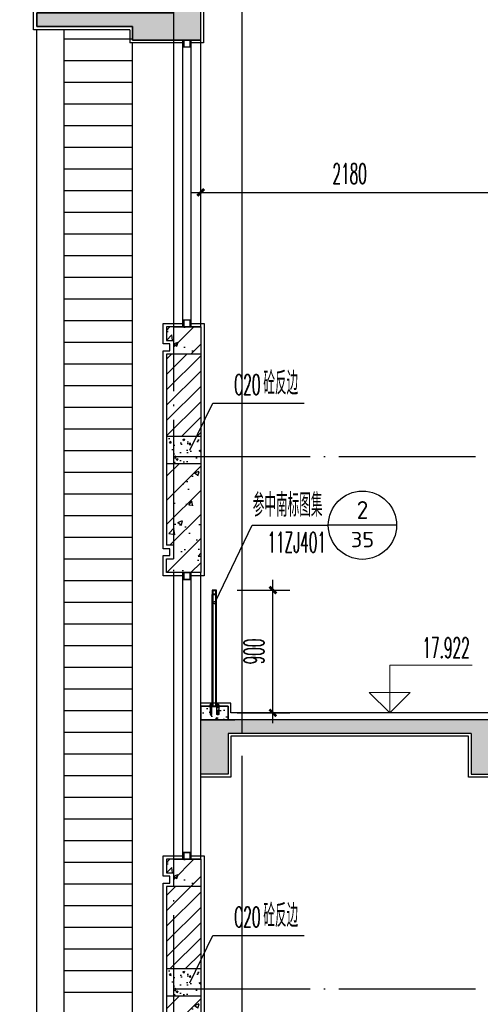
# Model space of a CAD drawing. Extents: x 1779708 to 7299578, y -1121471 to 88434.
# Tile 715 of 1056: x 6155806 to 6159178, y -955929 to -948716. Entities that reach past the tile are written whole.
import ezdxf
from ezdxf.enums import TextEntityAlignment as Align

# ---------------------------------------------------------------- set-up
doc = ezdxf.new("R2010")
doc.units = 0
doc.header["$LTSCALE"] = 1000
doc.header["$MEASUREMENT"] = 0
doc.linetypes.add('DOTE', pattern=[2.4200000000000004, 2, -0.2, 0.02, -0.2])
doc.layers.get('0').update_dxf_attribs({"linetype": 'CONTINUOUS'})
doc.layers.get('Defpoints').update_dxf_attribs({"linetype": 'CONTINUOUS'})
doc.layers.add('DIM_ELEV', color=3, linetype='CONTINUOUS', lineweight=13)
for name, color, linetype in [('DIM_IDEN', 3, 'CONTINUOUS'), ('DIM_LEAD', 3, 'CONTINUOUS'), ('DOTE', 1, 'DOTE'), ('LG', 32, 'CONTINUOUS'), ('PUB_DIM', 3, 'CONTINUOUS'), ('PUB_TEXT', 7, 'CONTINUOUS'), ('WALL', 255, 'CONTINUOUS'), ('WINDOW', 2, 'CONTINUOUS'), ('可见线', 6, 'CONTINUOUS'), ('填充细线', 8, 'CONTINUOUS'), ('立面细线', 114, 'CONTINUOUS'), ('粉刷线', 213, 'CONTINUOUS')]:
    doc.layers.add(name, color=color, linetype=linetype)
doc.styles.add('_TCH_DIM', font='SIMPLEX.shx', dxfattribs={"width": 0.7, "bigfont": 'GBCBIG.shx'})
doc.styles.add('_TCH_DIM_T3', font='SIMPLEX.shx', dxfattribs={"width": 0.4941176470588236, "bigfont": 'GBCBIG.shx'})
doc.styles.get("Standard").update_dxf_attribs({"font": 'GBENOR', "bigfont": 'GBCBIG'})
doc.dimstyles.new('_TCH_ARCH&&50', dxfattribs={"dimtxt": 148.75, "dimasz": 50, "dimexe": 125, "dimexo": 150, "dimgap": 63.12500000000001, "dimtad": 1, "dimdec": 0, "dimzin": 0, "dimdsep": 46, "dimtxsty": '_TCH_DIM_T3', "dimblk": 'ARCHTICK', "dimcen": 0.09, "dimdle": 75, "dimclrt": 7, "dimazin": 2, "dimtfac": 1, "dimtdec": 0, "dimtix": 1, "dimtmove": 2, "dimatfit": 3, "dimfxl": 250, "dimtolj": 1, "dimtzin": 0, "dimarcsym": 0})
pattern_1 = [(45, (754033.0143655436, 171675.9684766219), (-56.1266007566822, 56.12660075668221), [])]

# ---------------------------------------------------------------- blocks, each defined once
blk = doc.blocks.new('A$C7C724075')
at = {"layer": 'LG'}
for p, q in [((24.00006092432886, 65.44691403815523), (24.00006092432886, 883.4469140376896)), ((30.00006092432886, 65.44691403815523), (30.00006092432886, 883.4469140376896)), ((50.00006092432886, 65.44691403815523), (50.00006092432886, 883.4469140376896)), ((56.00006092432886, 65.44691403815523), (56.00006092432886, 883.4469140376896)), ((7.638060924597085, 74.90051403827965), (7.638060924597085, 70.53731403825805)), ((20.00046092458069, 76.35491403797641), (9.819660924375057, 76.35491403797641)), ((10.36506092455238, 79.08191403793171), (11.27406092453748, 79.99091403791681)), ((10.36506092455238, 79.08191403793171), (19.45506092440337, 79.08191403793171)), ((10.36506092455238, 76.35491403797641), (10.36506092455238, 79.08191403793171)), ((11.27406092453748, 79.99091403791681), (18.54606092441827, 79.99091403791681)), ((11.27406092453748, 70.53731403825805), (11.27406092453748, 74.90051403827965)), ((18.36649096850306, 70.53731403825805), (18.36649096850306, 74.90051403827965)), ((18.54606092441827, 79.99091403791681), (19.45506092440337, 79.08191403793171)), ((19.45506092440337, 79.08191403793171), (19.45506092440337, 76.35491403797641)), ((22.18206092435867, 70.53731403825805), (22.18206092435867, 74.90051403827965)), ((69.63506092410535, 79.08191403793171), (60.54506092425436, 79.08191403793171)), ((61.63363087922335, 70.53731403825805), (61.63363087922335, 74.90051403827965)), ((68.72606092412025, 70.53731403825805), (68.72606092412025, 74.90051403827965)), ((5.820060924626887, 67.26491403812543), (24.00006092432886, 67.26491403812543)), ((5.820060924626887, 65.44691403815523), (5.820060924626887, 67.26491403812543)), ((24.00006092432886, 65.44691403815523), (5.820060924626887, 65.44691403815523)), ((7.638060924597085, 69.08291403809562), (7.638060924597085, 67.26491403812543)), ((22.18206092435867, 69.08291403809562), (7.638060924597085, 69.08291403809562)), ((8.547060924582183, 13.69444685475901), (7.937025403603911, 4.543914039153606)), ((7.937025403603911, 4.543914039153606), (10.36506092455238, 4.543914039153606)), ((8.547060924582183, 54.53891403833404), (8.547060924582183, 13.69444685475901)), ((21.27306092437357, 54.53891413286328), (8.547060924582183, 54.53891413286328)), ((10.36506092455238, 4.543914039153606), (9.456060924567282, -0.001085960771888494)), ((20.00046092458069, 69.08291403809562), (9.819660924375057, 69.08291403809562)), ((10.36506092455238, 54.53891403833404), (10.36506092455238, 65.44691403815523)), ((10.36506092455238, 36.35891403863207), (12.18306092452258, 36.35891403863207)), ((10.36506092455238, 4.543914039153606), (10.36506092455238, 36.35891403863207)), ((12.18306092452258, 36.35891403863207), (12.18306092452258, 4.543914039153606)), ((12.18306092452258, 4.543914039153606), (17.63706092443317, 4.543914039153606)), ((17.63706092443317, 4.543914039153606), (17.63706092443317, 36.35891403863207)), ((17.63706092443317, 36.35891403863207), (19.45506092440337, 36.35891403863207)), ((19.45506092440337, 54.53891403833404), (19.45506092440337, 65.44691403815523)), ((19.45506092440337, 36.35891403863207), (19.45506092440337, 4.543914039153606)), ((20.36406092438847, -0.001085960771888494), (19.45506092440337, 4.543914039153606)), ((19.45506092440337, 4.543914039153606), (21.88309644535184, 4.543914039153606)), ((21.27306092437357, 13.69444685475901), (21.27306092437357, 54.53891403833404)), ((21.88309644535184, 4.543914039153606), (21.27306092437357, 13.69444685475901)), ((22.18206092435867, 67.26491403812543), (22.18206092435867, 69.08291403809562)), ((24.00006092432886, 67.26491403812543), (24.00006092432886, 65.44691403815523)), ((60.54506092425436, 54.53891403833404), (60.54506092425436, 65.44691403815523)), ((69.63506092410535, 54.53891403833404), (69.63506092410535, 65.44691403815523)), ((9.456060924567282, -0.001085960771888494), (20.36406092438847, -0.001085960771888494))]:
    blk.add_line(p, q, dxfattribs=at)
for points in [[(24.00006092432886, 915.4469140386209), (56.00006092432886, 915.4469140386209), (56.00006092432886, 883.4469140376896), (24.00006092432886, 883.4469140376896)], [(29.00006092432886, 910.4469140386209), (51.00006092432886, 910.4469140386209), (51.00006092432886, 888.4469140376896), (29.00006092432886, 888.4469140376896)], [(6.092432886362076e-05, 59.44691403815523), (80.00006092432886, 59.44691403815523), (80.00006092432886, 65.44691403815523), (6.092432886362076e-05, 65.44691403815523)], [(56.00006092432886, 65.44691403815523), (74.18006092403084, 65.44691403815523), (74.18006092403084, 67.26491403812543), (56.00006092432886, 67.26491403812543)], [(62.36306092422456, 4.543914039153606), (62.36306092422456, 36.35891403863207), (60.54506092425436, 36.35891403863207), (60.54506092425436, 4.543914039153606), (58.11702540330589, 4.543914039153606), (58.72706092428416, 13.69444685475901), (58.72706092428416, 54.53891403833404), (71.45306092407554, 54.53891403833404), (71.45306092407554, 13.69444685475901), (72.06309644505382, 4.543914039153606), (69.63506092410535, 4.543914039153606), (69.63506092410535, 36.35891403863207), (67.81706092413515, 36.35891403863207), (67.81706092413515, 4.543914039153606)]]:
    blk.add_lwpolyline(points, close=True, dxfattribs=at)
blk.add_lwpolyline([(60.9064308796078, 69.81011403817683, -0.1521794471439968), (58.54526092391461, 69.81011403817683, -0.4142135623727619), (57.81806092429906, 70.53731403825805), (57.81806092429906, 74.90051403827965, -0.414213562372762), (58.54526092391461, 75.62771403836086, -0.1521794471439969), (60.9064308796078, 75.62771403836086, -0.414213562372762), (61.63363087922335, 74.90051403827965, -0.414213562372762), (62.36083087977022, 75.62771403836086, -0.1069719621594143), (67.99886092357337, 75.62771403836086, -0.414213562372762), (68.72606092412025, 74.90051403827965, -0.4142135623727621), (69.4532609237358, 75.62771403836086, -0.1636948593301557), (71.63486092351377, 75.62771403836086, -0.4142135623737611), (72.36206092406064, 74.90051403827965), (72.36206092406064, 70.53731403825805, -0.414213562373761), (71.63486092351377, 69.81011403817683, -0.1636948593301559), (69.4532609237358, 69.81011403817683, -0.4142135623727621), (68.72606092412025, 70.53731403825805, -0.414213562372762), (67.99886092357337, 69.81011403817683, -0.1069719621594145), (62.36083087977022, 69.81011403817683, -0.414213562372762), (61.63363087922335, 70.53731403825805, -0.414213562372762)], format="xyb", close=True, dxfattribs=at)
for points in [[(59.34275061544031, 75.7885821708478, 0.1330770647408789), (59.99966092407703, 76.35491403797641), (70.18046092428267, 76.35491403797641, 0.1309083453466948), (70.82464725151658, 75.79474659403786)], [(59.34275061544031, 69.6492459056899, -0.1330770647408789), (59.99966092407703, 69.08291403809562), (70.18046092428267, 69.08291403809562, -0.1309083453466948), (70.82464725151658, 69.64308148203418)]]:
    blk.add_lwpolyline(points, format="xyb", dxfattribs=at)
for points in [[(69.63506092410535, 76.35491403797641), (69.63506092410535, 79.08191403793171), (68.72606092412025, 79.99091403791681), (61.45406092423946, 79.99091403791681), (60.54506092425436, 79.08191403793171), (60.54506092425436, 76.35491403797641)], [(57.81806092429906, 67.26491403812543), (57.81806092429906, 69.08291403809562), (72.36206092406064, 69.08291403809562), (72.36206092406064, 67.26491403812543)], [(69.63506092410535, 4.543914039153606), (70.54406092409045, -0.001085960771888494), (59.63606092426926, -0.001085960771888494), (60.54506092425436, 4.543914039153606)]]:
    blk.add_lwpolyline(points, dxfattribs=at)
at = {"layer": 'LG', "extrusion": (0, 0, -1)}
for centre, major_axis, ratio, start_param, end_param in [((8.365260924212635, 74.90051403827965), (-0.5142080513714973, 0.5142080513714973), 0.9999999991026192, 5.497787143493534, 7.068583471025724), ((9.456060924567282, 72.3851842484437), (-2.419074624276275, 2.419074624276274), 1, 0.4608865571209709, 1.109909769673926), ((8.446130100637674, 77.28397192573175), (-1.172547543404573, 1.172547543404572), 0.9999999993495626, 2.950906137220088, 3.47157873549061), ((10.54686092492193, 74.90051403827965), (0.5142080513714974, 0.5142080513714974), 0.9999999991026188, -0.7853981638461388, 0.7853981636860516), ((12.00126092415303, 74.90051403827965), (-0.5142080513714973, 0.5142080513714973), 0.9999999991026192, 5.497787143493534, 7.068583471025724), ((14.82027594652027, 62.60207173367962), (9.423751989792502, 9.423751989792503), 0.999999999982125, -0.998531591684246, -0.5722647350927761), ((17.63929096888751, 74.90051403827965), (0.5142080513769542, 0.5142080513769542), 0.9999999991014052, -0.7853981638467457, 0.7853981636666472), ((21.45486092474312, 74.90051403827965), (0.5142080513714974, 0.5142080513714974), 0.9999999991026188, -0.7853981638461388, 0.7853981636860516), ((9.456060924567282, 73.05264382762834), (-2.419074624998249, 2.419074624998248), 1, 3.602479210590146, 4.251502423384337), ((8.446130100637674, 68.15385615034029), (1.172547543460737, 1.172547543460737), 0.9999999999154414, -0.3299860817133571, 0.1906865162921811), ((10.54686092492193, 70.53731403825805), (-0.5142080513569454, 0.5142080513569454), 0.9999999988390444, 2.35619448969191, 3.926990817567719), ((14.82027594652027, 82.83575634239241), (9.42375199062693, 9.42375199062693), 0.9999999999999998, 2.143061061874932, 2.569327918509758), ((17.63929096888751, 70.53731403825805), (-0.5142080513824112, 0.5142080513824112), 0.9999999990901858, 2.356194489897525, 3.926990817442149), ((20.27427594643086, 73.59920751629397), (-2.806333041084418, 2.806333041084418), 0.9999999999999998, 3.624949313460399, 4.229032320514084), ((21.37399174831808, 68.15385615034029), (-1.172547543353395, 1.172547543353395), 0.9999999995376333, 6.092498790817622, 6.621697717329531), ((21.45486092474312, 70.53731403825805), (-0.5142080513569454, 0.5142080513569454), 0.9999999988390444, 2.35619448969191, 3.926990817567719)]:
    blk.add_ellipse(centre, major_axis=major_axis, ratio=ratio, start_param=start_param, end_param=end_param, dxfattribs=at)
at = {"layer": 'LG', "extrusion": (0, 0, -0.9999999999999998)}
for centre, major_axis, ratio, start_param, end_param in [((19.09369096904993, 74.90051403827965), (-0.5142080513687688, 0.5142080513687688), 0.9999999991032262, 5.497787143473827, 7.068583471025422), ((20.27427594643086, 71.83862056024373), (-2.806333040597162, 2.806333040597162), 0.9999999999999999, 0.4833566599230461, 1.08743966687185), ((21.37399174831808, 77.28397192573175), (1.172547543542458, 1.172547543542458), 0.9999999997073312, 2.803080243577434, 3.332279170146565), ((8.365260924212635, 70.53731403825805), (0.5142080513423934, 0.5142080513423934), 0.9999999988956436, 2.356194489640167, 3.926990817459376), ((12.00126092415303, 70.53731403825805), (0.5142080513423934, 0.5142080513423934), 0.9999999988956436, 2.356194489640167, 3.926990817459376), ((19.09369096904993, 70.53731403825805), (0.514208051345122, 0.514208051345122), 0.9999999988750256, 2.356194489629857, 3.926990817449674)]:
    blk.add_ellipse(centre, major_axis=major_axis, ratio=ratio, start_param=start_param, end_param=end_param, dxfattribs=at)
blk = doc.blocks.new('_ArchTick')
at = {"color": 0, "linetype": 'ByBlock', "const_width": 0.4}
blk.add_lwpolyline([(-0.5, -0.5), (0.5, 0.5)], dxfattribs=at)
blk = doc.blocks.new('*D2879')
at = {"layer": 'Defpoints', "color": 0, "transparency": 16777216}
for p in [(6159311.461146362, -949981.5054242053), (6157131.461146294, -950736.8729127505), (6159311.461146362, -950736.8729127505)]:
    blk.add_point(p, dxfattribs=at)
at = {"layer": 'PUB_DIM', "color": 0, "lineweight": -2, "transparency": 16777216}
for p, q in [((6157131.461146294, -950586.8729127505), (6157131.461146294, -949856.5054242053)), ((6159311.461146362, -950586.8729127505), (6159311.461146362, -949856.5054242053)), ((6157056.461146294, -949981.5054242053), (6159386.461146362, -949981.5054242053))]:
    blk.add_line(p, q, dxfattribs=at)
at = {"layer": 'PUB_DIM', "color": 0, "lineweight": -2, "transparency": 16777216, "xscale": 50, "yscale": 50, "zscale": 50, "rotation": 180}
blk.add_blockref('_ArchTick', (6157131.461146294, -949981.5054242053), dxfattribs=at)
at = {"layer": 'PUB_DIM', "color": 0, "lineweight": -2, "transparency": 16777216, "xscale": 50, "yscale": 50, "zscale": 50}
blk.add_blockref('_ArchTick', (6159311.461146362, -949981.5054242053), dxfattribs=at)
at = {"layer": 'PUB_DIM', "color": 7, "transparency": 16777216, "insert": (6158221.461146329, -949844.0054242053), "char_height": 148.75, "attachment_point": 5, "style": '_TCH_DIM_T3'}
blk.add_mtext('\\A1;2180', dxfattribs=at)
blk = doc.blocks.new('*D2900')
at = {"layer": 'Defpoints', "color": 0, "transparency": 16777216}
for p in [(6157247.461146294, -952894.064171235), (6157659.326594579, -952894.064171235), (6157247.461146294, -953794.0641712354)]:
    blk.add_point(p, dxfattribs=at)
at = {"layer": 'PUB_DIM', "color": 0, "lineweight": -2, "transparency": 16777216}
for p, q in [((6157659.326594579, -953869.0641712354), (6157659.326594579, -952819.064171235)), ((6157397.461146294, -952894.064171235), (6157784.326594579, -952894.064171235)), ((6157397.461146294, -953794.0641712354), (6157784.326594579, -953794.0641712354))]:
    blk.add_line(p, q, dxfattribs=at)
at = {"layer": 'PUB_DIM', "color": 0, "lineweight": -2, "transparency": 16777216, "xscale": 50, "yscale": 50, "zscale": 50}
for p, rotation in [((6157659.326594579, -952894.064171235), 90), ((6157659.326594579, -953794.0641712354), 270)]:
    blk.add_blockref('_ArchTick', p, dxfattribs=dict(at, rotation=rotation))
at = {"layer": 'PUB_DIM', "color": 7, "transparency": 16777216, "insert": (6157521.826594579, -953344.0641712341), "char_height": 148.75, "attachment_point": 5, "rotation": 90, "style": '_TCH_DIM_T3'}
blk.add_mtext('\\A1;900', dxfattribs=at)

msp = doc.modelspace()

# ---------------------------------------------------------------- hatches: boundary and pattern name
at = {"layer": '填充细线'}
h = msp.add_hatch(dxfattribs=at)
h.set_pattern_fill('钢筋混凝土', color=256, scale=50, style=0)
h.set_pattern_definition([(45, (754033.0143655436, 172694.5241385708), (-88.38834764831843, 88.38834764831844), []), (49.99999999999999, (754033.0143655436, 172694.5241385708), (358.6300913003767, -31.37606749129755), [37.5, -412.5]), (355, (754033.0143655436, 172694.5241385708), (-69.3756668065, 376.0960668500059), [30, -330]), (100.4514, (754062.9002055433, 172691.9094685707), (289.2546908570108, 344.7197710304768), [31.87009499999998, -350.5710559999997]), (46.18420000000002, (754033.0143655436, 172794.5241385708), (533.6205243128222, -82.75950716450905), [56.24999999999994, -618.749999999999]), (96.6356, (754077.4827380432, 172787.6274850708), (467.3313527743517, 487.0589354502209), [47.80514399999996, -525.8564999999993]), (351.1842, (754033.0143655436, 172794.5241385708), (467.3309725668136, 487.0593004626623), [45, -495]), (21, (754083.0143655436, 172769.5241385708), (298.4535260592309, -201.3094453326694), [37.5, -412.5]), (326.0000000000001, (754083.0143655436, 172769.5241385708), (121.6576659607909, 362.5750225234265), [30, -330]), (71.4514, (754107.885482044, 172752.748335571), (420.111314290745, 161.2652483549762), [31.870095, -350.571056]), (37.50000000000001, (754033.0143655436, 172694.5241385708), (6.079927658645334, 166.4469269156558), [0, -326, 0, -335, 0, -331.25]), (7.499999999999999, (754033.0143655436, 172694.5241385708), (131.5347687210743, 197.2058559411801), [0, -191, 0, -318.5, 0, -126.25]), (327.5, (753921.5143655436, 172694.5241385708), (266.9112180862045, -11.27743586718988), [0, -125, 0, -390, 0, -517.5]), (317.5, (753871.5143655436, 172694.5241385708), (291.5930846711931, 50.05249116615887), [0, -162.5, 0, -259, 0, -367.5])])
h.paths.add_polyline_path([(6157131.461146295, -948116.286393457), (6166531.461146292, -948116.286393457), (6166531.461146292, -948616.286393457), (6166731.461146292, -948616.286393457), (6166731.461146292, -948116.286393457), (6167331.461146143, -948116.286393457), (6167331.461146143, -948016.286393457), (6157131.461146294, -948016.286393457), (6157131.461146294, -946866.286393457), (6155831.461146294, -946866.286393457), (6155831.461146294, -946966.286393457), (6156931.461146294, -946966.286393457), (6156931.461146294, -948666.286393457), (6155931.461146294, -948666.286393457), (6155931.461146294, -948766.286393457), (6156631.461146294, -948766.286393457), (6156631.461146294, -948866.286393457), (6157131.461146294, -948866.286393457)])
h = msp.add_hatch(dxfattribs=at)
h.set_pattern_fill('钢筋混凝土', color=256, scale=50)
h.set_pattern_definition([(45, (6156881.461146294, -951166.2863934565), (-88.38834764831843, 88.38834764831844), []), (49.99999999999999, (6156881.461146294, -951166.2863934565), (358.6300913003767, -31.37606749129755), [37.5, -412.5]), (355, (6156881.461146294, -951166.2863934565), (-69.3756668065, 376.0960668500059), [30, -330]), (100.4514, (6156911.346986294, -951168.9010634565), (289.2546908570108, 344.7197710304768), [31.87009499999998, -350.5710559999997]), (46.18420000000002, (6156881.461146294, -951066.2863934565), (533.6205243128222, -82.75950716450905), [56.24999999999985, -618.7499999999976]), (96.6356, (6156925.929518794, -951073.1830469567), (467.3313527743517, 487.0589354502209), [47.80514399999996, -525.8564999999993]), (351.1842, (6156881.461146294, -951066.2863934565), (467.3309725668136, 487.0593004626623), [45, -495]), (21, (6156931.461146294, -951091.2863934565), (298.4535260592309, -201.3094453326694), [37.5, -412.5]), (326.0000000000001, (6156931.461146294, -951091.2863934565), (121.6576659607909, 362.5750225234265), [30, -330]), (71.4514, (6156956.332262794, -951108.0621964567), (420.111314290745, 161.2652483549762), [31.870095, -350.571056]), (37.50000000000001, (6156881.461146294, -951166.2863934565), (6.079927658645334, 166.4469269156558), [0, -326, 0, -335, 0, -331.25]), (7.499999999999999, (6156881.461146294, -951166.2863934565), (131.5347687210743, 197.2058559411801), [0, -191, 0, -318.5, 0, -126.25]), (327.5, (6156769.961146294, -951166.2863934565), (266.9112180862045, -11.27743586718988), [0, -125, 0, -390, 0, -517.5]), (317.5, (6156719.961146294, -951166.2863934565), (291.5930846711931, 50.05249116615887), [0, -162.5, 0, -259, 0, -367.5])])
h.paths.add_polyline_path([(6157131.461146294, -950966.2863934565), (6156881.461146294, -950966.2863934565), (6156881.461146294, -951066.2863934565), (6156931.461146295, -951066.2863934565), (6156931.461146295, -951166.2863934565), (6157131.461146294, -951166.2863934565)])
h = msp.add_hatch(dxfattribs=at)
h.set_pattern_fill('ANSI31', color=256, scale=50, style=0)
h.set_pattern_definition(pattern_1)
h.paths.add_polyline_path([(6157131.461146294, -951166.2863934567), (6156881.461146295, -951166.2863934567), (6156881.461146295, -951766.2863934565), (6157131.461146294, -951766.2863934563)])
h = msp.add_hatch(dxfattribs=at)
h.set_pattern_fill('混凝土', color=256, scale=20)
h.set_pattern_definition([(49.99999999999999, (6156931.461146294, -951966.2863934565), (143.4520365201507, -12.55042699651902), [15, -165]), (355, (6156931.461146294, -951966.2863934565), (-27.7502667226, 150.4384267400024), [12, -132]), (100.4514, (6156943.415482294, -951967.3322614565), (115.7018763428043, 137.8879084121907), [12.74803799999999, -140.2284223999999]), (46.18420000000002, (6156931.461146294, -951926.2863934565), (213.4482097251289, -33.10380286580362), [22.49999999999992, -247.4999999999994]), (96.6356, (6156949.248495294, -951929.0450548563), (186.9325411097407, 194.8235741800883), [19.12205759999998, -210.3425999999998]), (351.1842, (6156931.461146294, -951926.2863934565), (186.9323890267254, 194.8237201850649), [18, -198]), (21, (6156951.461146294, -951936.2863934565), (119.3814104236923, -80.52377813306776), [15, -165]), (326.0000000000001, (6156951.461146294, -951936.2863934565), (48.66306638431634, 145.0300090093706), [12, -132]), (71.4514, (6156961.409592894, -951942.9967146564), (168.044525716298, 64.50609934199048), [12.748038, -140.2284224]), (37.50000000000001, (6156931.461146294, -951966.2863934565), (2.431971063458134, 66.5787707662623), [0, -130.4, 0, -134, 0, -132.5]), (7.499999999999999, (6156931.461146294, -951966.2863934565), (52.61390748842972, 78.88234237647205), [0, -76.39999999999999, 0, -127.4, 0, -50.5]), (327.5, (6156886.861146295, -951966.2863934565), (106.7644872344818, -4.510974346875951), [0, -50, 0, -156, 0, -207]), (317.5, (6156866.861146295, -951966.2863934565), (116.6372338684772, 20.02099646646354), [0, -65, 0, -103.6, 0, -147])])
h.paths.add_polyline_path([(6157131.461146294, -951766.2863934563), (6156881.461146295, -951766.2863934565), (6156881.461146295, -951966.2863934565), (6157131.461146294, -951966.2863934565)])
h = msp.add_hatch(dxfattribs=at)
h.set_pattern_fill('钢筋混凝土', color=256, scale=50)
h.set_pattern_definition([(45, (711772.9560618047, 171675.9684766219), (-88.38834764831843, 88.38834764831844), []), (49.99999999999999, (711772.9560618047, 171675.9684766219), (358.6300913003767, -31.37606749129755), [37.5, -412.5]), (355, (711772.9560618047, 171675.9684766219), (-69.3756668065, 376.0960668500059), [30, -330]), (100.4514, (711802.8419018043, 171673.3538066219), (289.2546908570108, 344.7197710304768), [31.87009499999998, -350.5710559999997]), (46.18420000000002, (711772.9560618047, 171775.9684766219), (533.6205243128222, -82.75950716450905), [56.24999999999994, -618.749999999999]), (96.6356, (711817.4244343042, 171769.071823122), (467.3313527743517, 487.0589354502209), [47.80514399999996, -525.8564999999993]), (351.1842, (711772.9560618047, 171775.9684766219), (467.3309725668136, 487.0593004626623), [45, -495]), (21, (711822.9560618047, 171750.9684766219), (298.4535260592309, -201.3094453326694), [37.5, -412.5]), (326.0000000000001, (711822.9560618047, 171750.9684766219), (121.6576659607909, 362.5750225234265), [30, -330]), (71.4514, (711847.827178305, 171734.1926736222), (420.111314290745, 161.2652483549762), [31.870095, -350.571056]), (37.50000000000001, (711772.9560618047, 171675.9684766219), (6.079927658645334, 166.4469269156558), [0, -326, 0, -335, 0, -331.25]), (7.499999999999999, (711772.9560618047, 171675.9684766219), (131.5347687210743, 197.2058559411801), [0, -191, 0, -318.5, 0, -126.25]), (327.5, (711661.4560618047, 171675.9684766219), (266.9112180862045, -11.27743586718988), [0, -125, 0, -390, 0, -517.5]), (317.5, (711611.4560618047, 171675.9684766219), (291.5930846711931, 50.05249116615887), [0, -162.5, 0, -259, 0, -367.5])])
h.paths.add_polyline_path([(6157131.461146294, -951966.2863934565), (6156931.461146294, -951966.2863934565), (6156931.461146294, -952766.2863934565), (6157131.461146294, -952766.2863934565)])
h.paths.add_polyline_path([(6156931.461146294, -951966.2863934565), (6156881.461146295, -951966.2863934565), (6156881.461146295, -952566.2863934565), (6156931.461146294, -952566.2863934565)])
h.paths.add_polyline_path([(6156931.461146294, -952666.2863934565), (6156881.461146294, -952666.2863934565), (6156881.461146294, -952766.2863934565), (6156931.461146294, -952766.2863934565)])
h = msp.add_hatch(dxfattribs=at)
h.set_pattern_fill('钢筋混凝土', color=256, scale=50, style=0)
h.set_pattern_definition([(45, (0, -29700), (-88.38834764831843, 88.38834764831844), []), (49.99999999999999, (0, -29700), (358.6300913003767, -31.37606749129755), [37.5, -412.5]), (355, (0, -29700), (-69.3756668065, 376.0960668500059), [30, -330]), (100.4514, (29.8858399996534, -29702.61467000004), (289.2546908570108, 344.7197710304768), [31.870095, -350.5710559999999]), (46.18420000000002, (0, -29600), (533.6205243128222, -82.75950716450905), [56.24999999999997, -618.7499999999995]), (96.6356, (44.46837249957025, -29606.89665350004), (467.3313527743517, 487.0589354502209), [47.80514399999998, -525.8564999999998]), (351.1842, (0, -29600), (467.3309725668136, 487.0593004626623), [45, -495]), (21, (50, -29625), (298.4535260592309, -201.3094453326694), [37.5, -412.5]), (326.0000000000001, (50, -29625), (121.6576659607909, 362.5750225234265), [30, -330]), (71.4514, (74.87111650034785, -29641.77580299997), (420.111314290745, 161.2652483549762), [31.870095, -350.571056]), (37.50000000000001, (0, -29700), (6.079927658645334, 166.4469269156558), [0, -326, 0, -335, 0, -331.25]), (7.499999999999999, (0, -29700), (131.5347687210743, 197.2058559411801), [0, -191, 0, -318.5, 0, -126.25]), (327.5, (-111.5, -29700), (266.9112180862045, -11.27743586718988), [0, -125, 0, -390, 0, -517.5]), (317.5, (-161.5, -29700), (291.5930846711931, 50.05249116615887), [0, -162.5, 0, -259, 0, -367.5])])
h.paths.add_polyline_path([(6163151.461146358, -952242.3895929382), (6163151.461146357, -952366.2863934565), (6163351.461146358, -952366.2863934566), (6163351.461146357, -952066.2863934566), (6166531.461146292, -952066.2863934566), (6166531.461146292, -952666.286393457), (6166731.461146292, -952666.2863934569), (6166731.461146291, -952066.2863934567), (6167331.461146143, -952066.2863934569), (6167331.461146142, -951966.2863934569), (6163471.461146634, -951966.2863934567), (6163151.461146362, -951966.2863934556), (6163151.461146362, -952110.7308379), (6162831.461146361, -952110.7308379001), (6162831.461146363, -952255.1752823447), (6162511.461146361, -952255.1752823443), (6162511.461146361, -952399.6197267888), (6162191.461146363, -952399.6197267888), (6162191.461146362, -952544.0641712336), (6161871.461146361, -952544.0641712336), (6161871.461146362, -952688.5086156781), (6161551.461146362, -952688.5086156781), (6161551.461146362, -952832.9530601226), (6161231.461146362, -952832.9530601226), (6161231.461146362, -952977.3975045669), (6160911.461146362, -952977.3975045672), (6160911.461146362, -953121.8419490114), (6160591.461146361, -953121.8419490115), (6160591.461146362, -953266.2863934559), (6160271.461146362, -953266.2863934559), (6160271.461146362, -953410.7308379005), (6159951.461146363, -953410.7308379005), (6159951.461146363, -953555.1752823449), (6159631.461146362, -953555.175282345), (6159631.461146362, -953699.6197267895), (6159311.461146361, -953699.6197267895), (6159311.461146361, -953844.0641712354), (6157131.461146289, -953844.0641712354), (6157131.46114629, -954244.0641712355), (6157331.46114629, -954244.0641712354), (6157331.46114629, -953944.0641712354), (6159111.461146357, -953944.0641712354), (6159111.461146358, -954244.0641712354), (6159311.461146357, -954244.0641712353), (6159311.461146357, -953975.7229262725)])
h = msp.add_hatch(dxfattribs=at)
h.set_pattern_fill('混凝土', color=256, scale=20, style=0)
h.set_pattern_definition([(49.99999999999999, (871034.709938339, 172766.7463607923), (143.4520365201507, -12.55042699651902), [15, -165]), (355, (871034.709938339, 172766.7463607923), (-27.7502667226, 150.4384267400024), [12, -132]), (100.4514, (871046.6642743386, 172765.7004927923), (115.7018763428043, 137.8879084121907), [12.74803799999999, -140.2284223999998]), (46.18420000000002, (871034.709938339, 172806.7463607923), (213.4482097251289, -33.10380286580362), [22.49999999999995, -247.4999999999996]), (96.63559999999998, (871052.4972873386, 172803.9876993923), (186.9325411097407, 194.8235741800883), [19.12205759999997, -210.3425999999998]), (351.1842, (871034.709938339, 172806.7463607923), (186.9323890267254, 194.8237201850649), [18, -198]), (21, (871054.709938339, 172796.7463607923), (119.3814104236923, -80.52377813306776), [15, -165]), (326.0000000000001, (871054.709938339, 172796.7463607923), (48.66306638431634, 145.0300090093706), [12, -132]), (71.4514, (871064.6583849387, 172790.0360395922), (168.044525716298, 64.50609934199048), [12.748038, -140.2284224]), (37.50000000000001, (871034.709938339, 172766.7463607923), (2.431971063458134, 66.5787707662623), [0, -130.4, 0, -134, 0, -132.5]), (7.499999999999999, (871034.709938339, 172766.7463607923), (52.61390748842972, 78.88234237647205), [0, -76.39999999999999, 0, -127.4, 0, -50.5]), (327.5, (870990.1099383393, 172766.7463607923), (106.7644872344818, -4.510974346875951), [0, -50, 0, -156, 0, -207]), (317.5, (870970.1099383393, 172766.7463607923), (116.6372338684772, 20.02099646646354), [0, -65, 0, -103.6, 0, -147])])
h.paths.add_polyline_path([(6157131.461146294, -953744.0641712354), (6157331.461146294, -953744.0641712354), (6157331.461146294, -953844.0641712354), (6157131.461146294, -953844.0641712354)])
h = msp.add_hatch(dxfattribs=at)
h.set_pattern_fill('钢筋混凝土', color=256, scale=50)
h.set_pattern_definition([(45, (6156881.461146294, -955066.2863934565), (-88.38834764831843, 88.38834764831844), []), (49.99999999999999, (6156881.461146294, -955066.2863934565), (358.6300913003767, -31.37606749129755), [37.5, -412.5]), (355, (6156881.461146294, -955066.2863934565), (-69.3756668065, 376.0960668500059), [30, -330]), (100.4514, (6156911.346986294, -955068.9010634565), (289.2546908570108, 344.7197710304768), [31.87009499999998, -350.5710559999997]), (46.18420000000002, (6156881.461146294, -954966.2863934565), (533.6205243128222, -82.75950716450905), [56.24999999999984, -618.7499999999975]), (96.6356, (6156925.929518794, -954973.1830469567), (467.3313527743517, 487.0589354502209), [47.80514399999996, -525.8564999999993]), (351.1842, (6156881.461146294, -954966.2863934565), (467.3309725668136, 487.0593004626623), [45, -495]), (21, (6156931.461146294, -954991.2863934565), (298.4535260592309, -201.3094453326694), [37.5, -412.5]), (326.0000000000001, (6156931.461146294, -954991.2863934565), (121.6576659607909, 362.5750225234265), [30, -330]), (71.4514, (6156956.332262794, -955008.0621964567), (420.111314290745, 161.2652483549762), [31.870095, -350.571056]), (37.50000000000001, (6156881.461146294, -955066.2863934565), (6.079927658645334, 166.4469269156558), [0, -326, 0, -335, 0, -331.25]), (7.499999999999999, (6156881.461146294, -955066.2863934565), (131.5347687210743, 197.2058559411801), [0, -191, 0, -318.5, 0, -126.25]), (327.5, (6156769.961146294, -955066.2863934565), (266.9112180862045, -11.27743586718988), [0, -125, 0, -390, 0, -517.5]), (317.5, (6156719.961146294, -955066.2863934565), (291.5930846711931, 50.05249116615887), [0, -162.5, 0, -259, 0, -367.5])])
h.paths.add_polyline_path([(6157131.461146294, -954866.2863934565), (6156881.461146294, -954866.2863934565), (6156881.461146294, -954966.2863934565), (6156931.461146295, -954966.2863934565), (6156931.461146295, -955066.2863934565), (6157131.461146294, -955066.2863934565)])
h = msp.add_hatch(dxfattribs=at)
h.set_pattern_fill('ANSI31', color=256, scale=50, style=0)
h.set_pattern_definition(pattern_1)
h.paths.add_polyline_path([(6157131.461146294, -955066.2863934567), (6156881.461146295, -955066.2863934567), (6156881.461146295, -955666.2863934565), (6157131.461146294, -955666.2863934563)])
h = msp.add_hatch(dxfattribs=at)
h.set_pattern_fill('混凝土', color=256, scale=20)
h.set_pattern_definition([(49.99999999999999, (6156931.461146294, -955866.2863934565), (143.4520365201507, -12.55042699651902), [15, -165]), (355, (6156931.461146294, -955866.2863934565), (-27.7502667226, 150.4384267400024), [12, -132]), (100.4514, (6156943.415482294, -955867.3322614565), (115.7018763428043, 137.8879084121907), [12.74803799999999, -140.2284223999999]), (46.18420000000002, (6156931.461146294, -955826.2863934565), (213.4482097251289, -33.10380286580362), [22.49999999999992, -247.4999999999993]), (96.6356, (6156949.248495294, -955829.0450548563), (186.9325411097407, 194.8235741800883), [19.12205759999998, -210.3425999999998]), (351.1842, (6156931.461146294, -955826.2863934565), (186.9323890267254, 194.8237201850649), [18, -198]), (21, (6156951.461146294, -955836.2863934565), (119.3814104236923, -80.52377813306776), [15, -165]), (326.0000000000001, (6156951.461146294, -955836.2863934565), (48.66306638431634, 145.0300090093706), [12, -132]), (71.4514, (6156961.409592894, -955842.9967146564), (168.044525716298, 64.50609934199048), [12.748038, -140.2284224]), (37.50000000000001, (6156931.461146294, -955866.2863934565), (2.431971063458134, 66.5787707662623), [0, -130.4, 0, -134, 0, -132.5]), (7.499999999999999, (6156931.461146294, -955866.2863934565), (52.61390748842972, 78.88234237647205), [0, -76.39999999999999, 0, -127.4, 0, -50.5]), (327.5, (6156886.861146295, -955866.2863934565), (106.7644872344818, -4.510974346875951), [0, -50, 0, -156, 0, -207]), (317.5, (6156866.861146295, -955866.2863934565), (116.6372338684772, 20.02099646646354), [0, -65, 0, -103.6, 0, -147])])
h.paths.add_polyline_path([(6157131.461146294, -955666.2863934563), (6156881.461146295, -955666.2863934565), (6156881.461146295, -955866.2863934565), (6157131.461146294, -955866.2863934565)])
h = msp.add_hatch(dxfattribs=at)
h.set_pattern_fill('钢筋混凝土', color=256, scale=50)
h.set_pattern_definition([(45, (711772.9560618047, 167775.9684766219), (-88.38834764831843, 88.38834764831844), []), (49.99999999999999, (711772.9560618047, 167775.9684766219), (358.6300913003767, -31.37606749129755), [37.5, -412.5]), (355, (711772.9560618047, 167775.9684766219), (-69.3756668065, 376.0960668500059), [30, -330]), (100.4514, (711802.8419018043, 167773.3538066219), (289.2546908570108, 344.7197710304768), [31.87009499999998, -350.5710559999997]), (46.18420000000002, (711772.9560618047, 167875.9684766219), (533.6205243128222, -82.75950716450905), [56.24999999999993, -618.7499999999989]), (96.6356, (711817.4244343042, 167869.071823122), (467.3313527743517, 487.0589354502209), [47.80514399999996, -525.8564999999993]), (351.1842, (711772.9560618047, 167875.9684766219), (467.3309725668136, 487.0593004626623), [45, -495]), (21, (711822.9560618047, 167850.9684766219), (298.4535260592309, -201.3094453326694), [37.5, -412.5]), (326.0000000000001, (711822.9560618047, 167850.9684766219), (121.6576659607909, 362.5750225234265), [30, -330]), (71.4514, (711847.827178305, 167834.1926736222), (420.111314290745, 161.2652483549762), [31.870095, -350.571056]), (37.50000000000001, (711772.9560618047, 167775.9684766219), (6.079927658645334, 166.4469269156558), [0, -326, 0, -335, 0, -331.25]), (7.499999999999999, (711772.9560618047, 167775.9684766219), (131.5347687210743, 197.2058559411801), [0, -191, 0, -318.5, 0, -126.25]), (327.5, (711661.4560618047, 167775.9684766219), (266.9112180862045, -11.27743586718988), [0, -125, 0, -390, 0, -517.5]), (317.5, (711611.4560618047, 167775.9684766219), (291.5930846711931, 50.05249116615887), [0, -162.5, 0, -259, 0, -367.5])])
h.paths.add_polyline_path([(6157131.461146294, -955866.2863934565), (6156931.461146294, -955866.2863934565), (6156931.461146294, -956666.2863934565), (6157131.461146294, -956666.2863934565)])
h.paths.add_polyline_path([(6156931.461146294, -955866.2863934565), (6156881.461146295, -955866.2863934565), (6156881.461146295, -956466.2863934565), (6156931.461146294, -956466.2863934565)])
h.paths.add_polyline_path([(6156931.461146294, -956566.2863934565), (6156881.461146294, -956566.2863934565), (6156881.461146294, -956666.2863934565), (6156931.461146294, -956666.2863934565)])
at = {"layer": '立面细线'}
h = msp.add_hatch(dxfattribs=at)
h.set_pattern_fill('ANSI31', color=256, scale=100, angle=135, style=0)
h.set_pattern_definition([(180, (378242.1600415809, 530376.6884295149), (-1.4210854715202e-14, -158.75), [])])
h.paths.add_polyline_path([(6156631.46114689, -958966.286393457), (6156131.461146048, -958966.286393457), (6156131.461146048, -948766.2863934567), (6156631.461146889, -948766.2863934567)])

# ---------------------------------------------------------------- linework, layer by layer
at = {"layer": 'DIM_ELEV'}
for p, q in [((6158515.012296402, -953794.0641712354), (6158515.012296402, -953444.0641712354)), ((6158515.012296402, -953444.0641712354), (6159118.762296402, -953444.0641712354)), ((6158515.012296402, -953794.0641712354), (6158365.012296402, -953644.0641712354)), ((6158365.012296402, -953644.0641712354), (6158665.012296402, -953644.0641712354)), ((6158515.012296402, -953794.0641712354), (6158665.012296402, -953644.0641712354))]:
    msp.add_line(p, q, dxfattribs=at)
at = {"layer": 'DIM_IDEN'}
for p, q in [((6157240.698540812, -952978.3199973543), (6157507.708979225, -952419.3530522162)), ((6157507.708979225, -952419.3530522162), (6158065.318907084, -952419.3530522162)), ((6158565.318907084, -952419.3530522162), (6158065.318907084, -952419.3530522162))]:
    msp.add_line(p, q, dxfattribs=at)
msp.add_lwpolyline([(6157245.876503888, -952986.531832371, 1), (6157227.675227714, -952986.531832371, 1)], format="xyb", close=True, dxfattribs=at)
msp.add_circle((6158315.318907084, -952419.3530522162), 250, dxfattribs=at)
at = {"layer": 'DIM_LEAD'}
for p, q in [((6157050.490598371, -951870.2815500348), (6157220.580762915, -951524.8654081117)), ((6157050.490598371, -951870.2815500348), (6157220.580762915, -951524.8654081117)), ((6157220.580762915, -951524.8654081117), (6157889.664655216, -951524.8654081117)), ((6157050.490598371, -955770.2815500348), (6157220.580762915, -955424.8654081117)), ((6157050.490598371, -955770.2815500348), (6157220.580762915, -955424.8654081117)), ((6157220.580762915, -955424.8654081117), (6157889.664655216, -955424.8654081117))]:
    msp.add_line(p, q, dxfattribs=at)
at = {"layer": 'DOTE', "ltscale": 0.5}
msp.add_line((6156931.461146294, -948016.286393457), (6156931.461146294, -968666.286393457), dxfattribs=at)
for points in [[(6156931.461146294, -951916.286393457), (6168131.461146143, -951916.286393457)], [(6156931.461146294, -955816.286393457), (6168131.461146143, -955816.286393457)]]:
    msp.add_lwpolyline(points, dxfattribs=at)
at = {"layer": 'WALL'}
for p, q in [((6157131.461146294, -948866.286393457), (6157131.461146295, -948116.286393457)), ((6157131.461146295, -950966.2863934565), (6156881.461146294, -950966.2863934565)), ((6156881.461146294, -950966.2863934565), (6156881.461146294, -951066.2863934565)), ((6157131.461146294, -950966.2863934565), (6157131.461146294, -952766.2863934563)), ((6156881.461146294, -951066.2863934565), (6156931.461146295, -951066.2863934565)), ((6156931.461146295, -951066.2863934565), (6156931.461146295, -951166.2863934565)), ((6157131.461146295, -951166.2863934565), (6156881.461146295, -951166.2863934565)), ((6156881.461146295, -951166.2863934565), (6156881.461146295, -952566.2863934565)), ((6156881.461146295, -951766.2863934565), (6157131.461146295, -951766.2863934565)), ((6156881.461146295, -951966.2863934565), (6157131.461146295, -951966.2863934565)), ((6156931.461146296, -952566.2863934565), (6156881.461146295, -952566.2863934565)), ((6156931.461146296, -952566.2863934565), (6156931.461146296, -952666.2863934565)), ((6156881.461146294, -952766.2863934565), (6156881.461146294, -952666.2863934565)), ((6156881.461146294, -952666.2863934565), (6156931.461146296, -952666.2863934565)), ((6157131.461146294, -952766.2863934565), (6156881.461146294, -952766.2863934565)), ((6157131.461146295, -954866.2863934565), (6156881.461146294, -954866.2863934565)), ((6156881.461146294, -954866.2863934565), (6156881.461146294, -954966.2863934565)), ((6157131.461146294, -954866.2863934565), (6157131.461146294, -956666.2863934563)), ((6156881.461146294, -954966.2863934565), (6156931.461146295, -954966.2863934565)), ((6156931.461146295, -954966.2863934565), (6156931.461146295, -955066.2863934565)), ((6157131.461146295, -955066.2863934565), (6156881.461146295, -955066.2863934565)), ((6156881.461146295, -955066.2863934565), (6156881.461146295, -956466.2863934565)), ((6156881.461146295, -955666.2863934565), (6157131.461146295, -955666.2863934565)), ((6156881.461146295, -955866.2863934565), (6157131.461146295, -955866.2863934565))]:
    msp.add_line(p, q, dxfattribs=at)
for points in [[(6156631.461146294, -948866.286393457), (6156631.461146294, -948766.286393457), (6155931.461146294, -948766.286393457), (6155931.461146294, -948666.286393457), (6156931.461146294, -948666.286393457)], [(6157131.461146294, -948866.286393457), (6156631.461146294, -948866.286393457)], [(6157331.461146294, -953844.0641712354), (6157331.461146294, -953744.0641712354), (6157131.461146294, -953744.0641712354), (6157131.461146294, -953844.0641712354)], [(6159311.461146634, -953844.0641712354), (6157131.46114629, -953844.0641712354)], [(6157331.46114629, -953944.0641712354), (6157331.46114629, -954244.0641712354), (6157131.46114629, -954244.0641712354), (6157131.46114629, -953844.0641712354), (6157381.46114629, -953844.0641712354)], [(6159111.461146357, -953944.0641712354), (6157331.46114629, -953944.0641712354)], [(6159111.461146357, -953944.0641712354), (6159111.461146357, -954244.0641712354), (6159311.461146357, -954244.0641712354), (6159311.461146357, -953976.5936492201)]]:
    msp.add_lwpolyline(points, dxfattribs=at)
at = {"layer": 'WINDOW'}
for p, q in [((6157001.461146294, -950966.286393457), (6157001.461146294, -948866.286393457)), ((6157061.461146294, -950966.286393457), (6157061.461146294, -948866.286393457)), ((6157001.461146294, -954866.286393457), (6157001.461146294, -952766.286393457)), ((6157061.461146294, -954866.286393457), (6157061.461146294, -952766.286393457))]:
    msp.add_line(p, q, dxfattribs=at)
for points in [[(6157131.461146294, -948866.286393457), (6156931.461146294, -948866.286393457), (6156931.461146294, -950966.286393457), (6157131.461146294, -950966.286393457)], [(6157056.461146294, -948916.2863934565), (6157056.461146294, -948866.2863934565), (6157006.461146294, -948866.2863934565), (6157006.461146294, -948916.2863934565)], [(6157054.461146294, -948914.2863934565), (6157054.461146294, -948868.2863934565), (6157008.461146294, -948868.2863934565), (6157008.461146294, -948914.2863934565)], [(6157056.461146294, -950966.2863934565), (6157056.461146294, -950916.2863934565), (6157006.461146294, -950916.2863934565), (6157006.461146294, -950966.2863934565)], [(6157054.461146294, -950964.2863934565), (6157054.461146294, -950918.2863934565), (6157008.461146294, -950918.2863934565), (6157008.461146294, -950964.2863934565)], [(6157131.461146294, -952766.286393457), (6156931.461146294, -952766.286393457), (6156931.461146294, -954866.286393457), (6157131.461146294, -954866.286393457)], [(6157056.461146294, -952816.2863934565), (6157056.461146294, -952766.2863934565), (6157006.461146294, -952766.2863934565), (6157006.461146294, -952816.2863934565)], [(6157054.461146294, -952814.2863934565), (6157054.461146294, -952768.2863934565), (6157008.461146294, -952768.2863934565), (6157008.461146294, -952814.2863934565)], [(6157056.461146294, -954866.2863934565), (6157056.461146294, -954816.2863934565), (6157006.461146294, -954816.2863934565), (6157006.461146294, -954866.2863934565)], [(6157054.461146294, -954864.2863934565), (6157054.461146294, -954818.2863934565), (6157008.461146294, -954818.2863934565), (6157008.461146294, -954864.2863934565)]]:
    msp.add_lwpolyline(points, close=True, dxfattribs=at)
at = {"layer": '可见线'}
for p, q in [((6157431.461146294, -948116.286393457), (6157431.461146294, -953938.5086156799)), ((6155931.461146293, -958839.723893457), (6155931.461146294, -948791.286393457)), ((6156131.461146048, -958837.22389346), (6156131.461146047, -948791.286393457)), ((6156631.46114689, -958741.286393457), (6156631.461146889, -948886.286393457)), ((6157431.461146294, -954108.5086156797), (6157431.461146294, -957838.5086156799))]:
    msp.add_line(p, q, dxfattribs=at)
at = {"layer": '填充细线'}
for points in [[(6157131.461146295, -948116.286393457), (6166531.461146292, -948116.286393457), (6166531.461146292, -948616.286393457), (6166731.461146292, -948616.286393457), (6166731.461146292, -948116.286393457), (6167331.461146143, -948116.286393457), (6167331.461146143, -948016.286393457), (6157131.461146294, -948016.286393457), (6157131.461146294, -946866.286393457), (6155831.461146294, -946866.286393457), (6155831.461146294, -946966.286393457), (6156931.461146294, -946966.286393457), (6156931.461146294, -948666.286393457), (6155931.461146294, -948666.286393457), (6155931.461146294, -948766.286393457), (6156631.461146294, -948766.286393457), (6156631.461146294, -948866.286393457), (6157131.461146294, -948866.286393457)], [(6157131.461146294, -953744.0641712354), (6157331.461146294, -953744.0641712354), (6157331.461146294, -953844.0641712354), (6157131.461146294, -953844.0641712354)]]:
    msp.add_lwpolyline(points, close=True, dxfattribs=at)
at = {"layer": '粉刷线'}
msp.add_line((6156611.461146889, -948791.286393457), (6156611.461146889, -948886.286393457), dxfattribs=at)
for points in [[(6156611.461146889, -948791.286393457), (6155906.461146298, -948791.286393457), (6155906.461146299, -946991.286393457), (6155806.461146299, -946991.286393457), (6155806.461146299, -946841.286393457), (6156906.461146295, -946831.286393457), (6156906.461146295, -946281.2863934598), (6157156.461146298, -946291.286393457), (6157156.461146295, -947629.6197267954)], [(6167331.461146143, -948136.286393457), (6166751.461146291, -948136.286393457), (6166751.461146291, -949736.2863934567), (6166511.461146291, -949736.2863934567), (6166511.461146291, -948136.286393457), (6157151.461146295, -948136.286393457), (6157151.461146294, -948886.286393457), (6157061.461146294, -948886.286393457)], [(6157001.461146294, -948886.286393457), (6156611.461146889, -948886.286393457)], [(6157006.461146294, -952791.2863934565), (6156856.461146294, -952791.2863934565), (6156856.461146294, -952641.2863934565), (6156906.461146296, -952641.2863934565), (6156906.461146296, -952591.2863934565), (6156856.461146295, -952591.2863934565), (6156856.461146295, -951141.2863934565), (6156906.461146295, -951141.2863934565), (6156906.461146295, -951091.2863934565), (6156856.461146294, -951091.2863934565), (6156856.461146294, -950941.2863934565), (6157006.461146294, -950941.2863934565)], [(6157056.461146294, -950941.2863934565), (6157156.461146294, -950941.2863934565), (6157156.461146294, -952791.2863934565)], [(6157156.461146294, -952791.2863934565), (6157056.461146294, -952791.2863934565)], [(6157351.461146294, -953794.0641712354), (6157351.461146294, -953724.0641712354), (6157131.461146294, -953724.0641712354)], [(6159291.461146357, -953794.0641712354), (6157351.461146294, -953794.0641712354)], [(6159331.461146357, -953988.6382743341), (6159331.461146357, -954264.0641712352), (6159091.461146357, -954264.0641712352), (6159091.461146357, -953964.0641712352), (6157351.46114629, -953964.0641712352), (6157351.46114629, -954264.0641712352), (6157131.46114629, -954264.0641712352)], [(6157006.461146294, -956691.2863934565), (6156856.461146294, -956691.2863934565), (6156856.461146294, -956541.2863934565), (6156906.461146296, -956541.2863934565), (6156906.461146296, -956491.2863934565), (6156856.461146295, -956491.2863934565), (6156856.461146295, -955041.2863934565), (6156906.461146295, -955041.2863934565), (6156906.461146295, -954991.2863934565), (6156856.461146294, -954991.2863934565), (6156856.461146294, -954841.2863934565), (6157006.461146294, -954841.2863934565)], [(6157056.461146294, -954841.2863934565), (6157156.461146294, -954841.2863934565), (6157156.461146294, -956691.2863934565)]]:
    msp.add_lwpolyline(points, dxfattribs=at)

# ---------------------------------------------------------------- block references
at = {"layer": 'WALL', "xscale": -1}
msp.add_blockref('A$C7C724075', (6157271.461207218, -953809.5110852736), dxfattribs=at)

# ---------------------------------------------------------------- texts
at = {"layer": 'PUB_TEXT', "color": 7, "style": '_TCH_DIM'}
for s, height, width, p in [('C20', 148.75, 0.4941176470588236, (6157376.058272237, -951463.0568974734)), ('砼反边', 168.7943262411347, 0.7, (6157589.558272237, -951463.0568974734)), ('17.922', 148.75, 0.4941176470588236, (6158753.762296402, -953391.5641712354)), ('C20', 148.75, 0.4941176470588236, (6157376.058272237, -955363.0568974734)), ('砼反边', 168.7943262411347, 0.7, (6157589.558272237, -955363.0568974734))]:
    msp.add_text(s, height=height, dxfattribs=dict(at, width=width)).set_placement(p)
at = {"layer": 'PUB_TEXT', "style": '_TCH_DIM'}
for s, height, width, p in [('参中南标图集', 168.7943262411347, 0.7, (6157512.236992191, -952356.2711373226)), ('11ZJ401', 148.75, 0.4941176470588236, (6157619.768907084, -952618.1530522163))]:
    msp.add_text(s, height=height, dxfattribs=dict(at, width=width)).set_placement(p)
at = {"layer": 'PUB_TEXT', "color": 7}
for s, height, width, p, p2 in [('2', 130.6184464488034, 0.995923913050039, (6158272.237890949, -952373.0963995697), (6158358.399923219, -952373.0963995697)), ('35', 112.1739431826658, 1.056558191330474, (6158230.02777138, -952580.657777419), (6158400.610042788, -952580.657777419))]:
    msp.add_text(s, height=height, dxfattribs=dict(at, width=width)).set_placement(p, p2, align=Align.FIT)

# ---------------------------------------------------------------- dimensions: what is measured, and where the dimension line sits
at = {"layer": 'PUB_DIM'}
for p1, p2, distance, picture, middle in [((6157131.461146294, -950736.8729127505), (6159311.461146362, -950736.8729127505), 755.3674885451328, '*D2879', (6158221.461146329, -949844.0054242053)), ((6157247.461146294, -953794.0641712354), (6157247.461146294, -952894.064171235), -411.8654482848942, '*D2900', (6157521.826594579, -953344.0641712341))]:
    dim = msp.add_aligned_dim(p1=p1, p2=p2, distance=distance, dimstyle='_TCH_ARCH&&50', dxfattribs=at)
    dim.commit()
    dim.dimension.update_dxf_attribs({"geometry": picture, "text_midpoint": middle})

doc.saveas('drawing.dxf')
